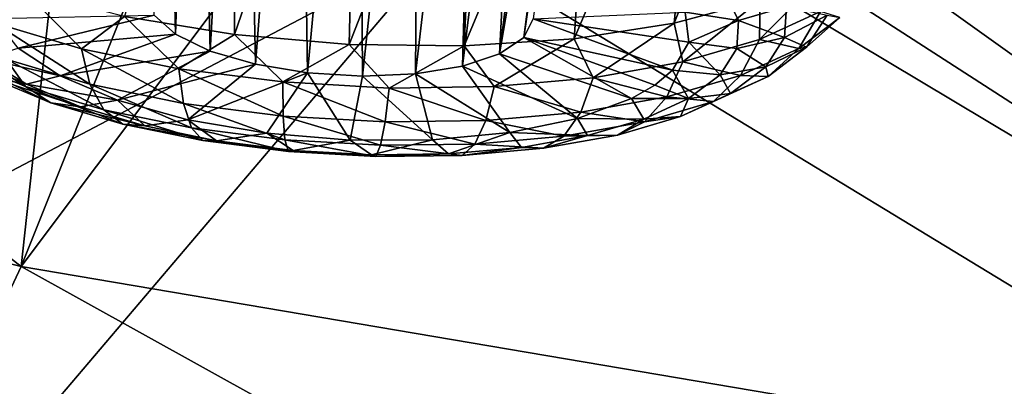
# Model space of a CAD drawing. Header units: metres. Extents: x -106 to 264, y -111 to 81.
# Tile 211 of 549: x 151.139 to 153.691, y 10.016 to 10.967. Entities that reach past the tile are written whole.
import ezdxf

# ---------------------------------------------------------------- set-up
doc = ezdxf.new("R2010")
doc.units = ezdxf.units.M
doc.layers.add('solid_20422013', color=7, linetype='CONTINUOUS')

msp = doc.modelspace()

# ---------------------------------------------------------------- linework, layer by layer
at = {"layer": 'solid_20422013'}
for points in [[(160.471771, 13.671695, 228.204758), (152.243195, 11.16824, 227.661499), (154.45195, 9.823441, 231.39682)], [(153.231979, 12.836421, 184.546555), (157.970215, 12.011442, 182.944122), (156.59581, 10.815054, 186.267227)], [(153.545593, 12.580326, 184.819702), (153.231979, 12.836421, 184.546555), (156.59581, 10.815054, 186.267227)], [(147.086685, 11.337947, 193.119965), (147.973724, 12.804389, 189.046768), (151.142365, 10.326962, 191.521591)], [(151.316467, 11.923849, 187.904587), (151.142365, 10.326962, 191.521591), (147.973724, 12.804389, 189.046768)], [(153.740204, 12.369159, 185.097061), (153.545593, 12.580326, 184.819702), (156.59581, 10.815054, 186.267227)], [(152.243195, 11.16824, 227.661499), (150.379654, 12.571733, 223.763138), (145.421387, 7.576031, 229.049728)], [(151.504211, 12.568588, 186.424881), (151.54248, 10.929262, 185.786972), (151.487213, 10.978547, 185.665436)], [(151.504211, 12.568588, 186.424881), (151.594513, 12.478607, 186.534851), (151.54248, 10.929262, 185.786972)], [(151.594513, 12.478607, 186.534851), (151.632385, 10.885674, 185.888321), (151.54248, 10.929262, 185.786972)], [(151.594513, 12.478607, 186.534851), (151.716812, 12.39077, 186.614395), (151.632385, 10.885674, 185.888321)], [(151.716812, 12.39077, 186.614395), (151.749664, 10.851315, 185.961258), (151.632385, 10.885674, 185.888321)], [(151.716812, 12.39077, 186.614395), (151.861816, 12.312206, 186.657944), (151.749664, 10.851315, 185.961258)], [(151.861816, 12.312206, 186.657944), (151.884796, 10.828966, 185.999878), (151.749664, 10.851315, 185.961258)], [(151.861816, 12.312206, 186.657944), (152.017883, 12.248735, 186.662918), (151.884796, 10.828966, 185.999878)], [(152.645279, 12.300327, 186.065201), (152.469254, 10.969625, 185.541855), (152.444946, 10.921063, 185.673401)], [(152.645279, 12.300327, 186.065201), (152.444946, 10.921063, 185.673401), (152.615891, 12.240902, 186.207596)], [(152.017883, 12.248735, 186.662918), (152.026855, 10.82044, 186.001053), (151.884796, 10.828966, 185.999878)], [(152.017883, 12.248735, 186.662918), (152.174698, 12.203687, 186.629837), (152.026855, 10.82044, 186.001053)], [(152.615891, 12.240902, 186.207596), (152.444946, 10.921063, 185.673401), (152.382187, 10.878862, 185.793945)], [(152.549789, 12.20036, 186.342728), (152.615891, 12.240902, 186.207596), (152.382187, 10.878862, 185.793945)], [(152.174698, 12.203687, 186.629837), (152.164307, 10.826427, 185.964691), (152.026855, 10.82044, 186.001053)], [(152.174698, 12.203687, 186.629837), (152.32225, 12.180297, 186.561615), (152.164307, 10.826427, 185.964691)], [(152.450027, 12.178964, 186.463196), (152.549789, 12.20036, 186.342728), (152.382187, 10.878862, 185.793945)], [(152.32225, 12.180297, 186.561615), (152.286041, 10.846442, 185.893753), (152.164307, 10.826427, 185.964691)], [(152.32225, 12.180297, 186.561615), (152.450027, 12.178964, 186.463196), (152.286041, 10.846442, 185.893753)], [(152.450027, 12.178964, 186.463196), (152.382187, 10.878862, 185.793945), (152.286041, 10.846442, 185.893753)], [(151.4104, 10.97577, 186.930023), (151.69516, 10.92868, 187.011398), (151.697083, 11.975579, 187.482285)], [(151.69516, 10.92868, 187.011398), (152.01532, 11.856295, 187.475189), (151.697083, 11.975579, 187.482285)], [(151.316467, 11.923849, 187.904587), (151.712387, 11.75531, 187.930038), (151.142365, 10.326962, 191.521591)], [(151.69516, 10.92868, 187.011398), (151.99295, 10.902705, 187.035217), (152.01532, 11.856295, 187.475189)], [(151.99295, 10.902705, 187.035217), (152.330444, 11.767406, 187.405548), (152.01532, 11.856295, 187.475189)], [(151.99295, 10.902705, 187.035217), (152.290771, 10.898979, 187.000427), (152.330444, 11.767406, 187.405548)], [(152.290771, 10.898979, 187.000427), (152.631271, 11.714826, 187.278671), (152.330444, 11.767406, 187.405548)], [(151.712387, 11.75531, 187.930038), (152.113892, 11.621739, 187.883499), (151.142365, 10.326962, 191.521591)], [(152.290771, 10.898979, 187.000427), (152.575607, 10.917666, 186.908539), (152.631271, 11.714826, 187.278671)], [(152.575607, 10.917666, 186.908539), (152.905487, 11.698224, 187.098587), (152.631271, 11.714826, 187.278671)], [(152.834991, 10.95795, 186.76358), (153.137634, 11.71841, 186.876617), (152.905487, 11.698224, 187.098587)], [(152.834991, 10.95795, 186.76358), (153.057617, 11.018067, 186.571884), (153.137634, 11.71841, 186.876617)], [(152.575607, 10.917666, 186.908539), (152.834991, 10.95795, 186.76358), (152.905487, 11.698224, 187.098587)], [(153.675568, 11.578297, 186.757492), (153.824448, 11.685196, 186.424896), (155.517624, 9.584321, 189.685715)], [(151.142365, 10.326962, 191.521591), (152.113892, 11.621739, 187.883499), (155.517624, 9.584321, 189.685715)], [(152.113892, 11.621739, 187.883499), (152.503052, 11.530193, 187.764069), (155.517624, 9.584321, 189.685715)], [(153.466888, 11.508484, 187.060455), (153.675568, 11.578297, 186.757492), (155.517624, 9.584321, 189.685715)], [(152.503052, 11.530193, 187.764069), (152.867279, 11.479884, 187.582581), (155.517624, 9.584321, 189.685715)], [(153.191803, 11.474411, 187.342148), (153.466888, 11.508484, 187.060455), (155.517624, 9.584321, 189.685715)], [(152.867279, 11.479884, 187.582581), (153.191803, 11.474411, 187.342148), (155.517624, 9.584321, 189.685715)], [(147.086685, 11.337947, 193.119965), (151.142365, 10.326962, 191.521591), (150.521027, 8.997822, 195.213425)], [(152.243195, 11.16824, 227.661499), (145.421387, 7.576031, 229.049728), (147.880646, 6.031472, 233.339905)], [(154.45195, 9.823441, 231.39682), (152.243195, 11.16824, 227.661499), (147.880646, 6.031472, 233.339905)], [(151.072678, 10.959197, 186.667892), (151.151138, 11.041917, 186.794632), (150.928711, 11.124228, 186.611145)], [(153.05632, 10.91577, 186.485153), (153.233749, 11.095394, 186.341843), (153.057617, 11.018067, 186.571884)], [(153.05632, 10.91577, 186.485153), (153.214127, 10.988327, 186.270401), (153.233749, 11.095394, 186.341843)], [(151.072678, 10.959197, 186.667892), (151.298874, 10.891864, 186.811356), (151.151138, 11.041917, 186.794632)], [(151.298874, 10.891864, 186.811356), (151.4104, 10.97577, 186.930023), (151.151138, 11.041917, 186.794632)], [(152.86322, 10.986434, 185.374252), (152.965973, 11.037407, 185.251541), (153.001556, 10.964621, 185.437927)], [(153.001556, 10.964621, 185.437927), (152.965973, 11.037407, 185.251541), (153.125641, 11.001529, 185.441742)], [(152.857407, 10.857742, 186.667786), (153.057617, 11.018067, 186.571884), (152.834991, 10.95795, 186.76358)], [(152.857407, 10.857742, 186.667786), (153.05632, 10.91577, 186.485153), (153.057617, 11.018067, 186.571884)], [(153.001556, 10.964621, 185.437927), (153.125641, 11.001529, 185.441742), (153.121078, 10.921122, 185.654205)], [(153.121078, 10.921122, 185.654205), (153.125641, 11.001529, 185.441742), (153.2314, 10.978919, 185.689697)], [(151.487213, 10.978547, 185.665436), (151.135223, 10.893323, 185.878326), (151.074677, 10.970167, 185.684998)], [(151.487213, 10.978547, 185.665436), (151.54248, 10.929262, 185.786972), (151.135223, 10.893323, 185.878326)], [(151.298874, 10.891864, 186.811356), (151.551514, 10.839978, 186.910172), (151.4104, 10.97577, 186.930023)], [(151.551514, 10.839978, 186.910172), (151.69516, 10.92868, 187.011398), (151.4104, 10.97577, 186.930023)], [(152.469254, 10.969625, 185.541855), (152.86322, 10.986434, 185.374252), (152.872803, 10.909126, 185.576447)], [(152.872803, 10.909126, 185.576447), (152.86322, 10.986434, 185.374252), (153.001556, 10.964621, 185.437927)], [(153.158066, 10.892315, 186.203995), (153.214127, 10.988327, 186.270401), (153.05632, 10.91577, 186.485153)], [(153.121078, 10.921122, 185.654205), (153.2314, 10.978919, 185.689697), (153.178146, 10.8955, 185.917389)], [(153.158066, 10.892315, 186.203995), (153.264221, 10.973187, 185.975082), (153.214127, 10.988327, 186.270401)], [(153.178146, 10.8955, 185.917389), (153.264221, 10.973187, 185.975082), (153.158066, 10.892315, 186.203995)], [(153.2314, 10.978919, 185.689697), (153.264221, 10.973187, 185.975082), (153.178146, 10.8955, 185.917389)], [(151.320679, 10.799773, 186.722961), (151.298874, 10.891864, 186.811356), (151.072678, 10.959197, 186.667892)], [(151.103668, 10.864369, 186.585312), (151.320679, 10.799773, 186.722961), (151.072678, 10.959197, 186.667892)], [(152.444946, 10.921063, 185.673401), (152.469254, 10.969625, 185.541855), (152.830887, 10.835761, 185.775955)], [(152.469254, 10.969625, 185.541855), (152.872803, 10.909126, 185.576447), (152.830887, 10.835761, 185.775955)], [(152.625061, 10.816476, 186.811279), (152.834991, 10.95795, 186.76358), (152.575607, 10.917666, 186.908539)], [(152.625061, 10.816476, 186.811279), (152.857407, 10.857742, 186.667786), (152.834991, 10.95795, 186.76358)], [(152.872803, 10.909126, 185.576447), (153.001556, 10.964621, 185.437927), (152.997482, 10.892702, 185.627975)], [(152.997482, 10.892702, 185.627975), (153.001556, 10.964621, 185.437927), (153.121078, 10.921122, 185.654205)], [(151.153763, 10.79354, 186.489166), (151.103668, 10.864369, 186.585312), (150.92038, 10.941305, 186.410126)], [(150.982025, 10.865626, 186.325027), (151.153763, 10.79354, 186.489166), (150.92038, 10.941305, 186.410126)], [(151.54248, 10.929262, 185.786972), (151.243271, 10.821321, 186.051788), (151.135223, 10.893323, 185.878326)], [(151.54248, 10.929262, 185.786972), (151.632385, 10.885674, 185.888321), (151.243271, 10.821321, 186.051788)], [(151.551514, 10.839978, 186.910172), (151.820892, 10.805537, 186.960541), (151.69516, 10.92868, 187.011398)], [(151.820892, 10.805537, 186.960541), (151.99295, 10.902705, 187.035217), (151.69516, 10.92868, 187.011398)], [(151.820892, 10.805537, 186.960541), (152.096634, 10.789862, 186.960526), (151.99295, 10.902705, 187.035217)], [(152.096634, 10.789862, 186.960526), (152.290771, 10.898979, 187.000427), (151.99295, 10.902705, 187.035217)], [(152.096634, 10.789862, 186.960526), (152.368179, 10.793555, 186.910126), (152.290771, 10.898979, 187.000427)], [(152.368179, 10.793555, 186.910126), (152.575607, 10.917666, 186.908539), (152.290771, 10.898979, 187.000427)], [(152.368179, 10.793555, 186.910126), (152.625061, 10.816476, 186.811279), (152.575607, 10.917666, 186.908539)], [(152.382187, 10.878862, 185.793945), (152.444946, 10.921063, 185.673401), (152.724701, 10.762862, 185.983871)], [(152.444946, 10.921063, 185.673401), (152.830887, 10.835761, 185.775955), (152.785233, 10.797665, 185.883148)], [(152.444946, 10.921063, 185.673401), (152.785233, 10.797665, 185.883148), (152.724701, 10.762862, 185.983871)], [(152.872803, 10.909126, 185.576447), (152.953903, 10.824416, 185.814362), (152.830887, 10.835761, 185.775955)], [(153.006683, 10.822707, 186.410019), (153.05632, 10.91577, 186.485153), (152.857407, 10.857742, 186.667786)], [(152.872803, 10.909126, 185.576447), (152.997482, 10.892702, 185.627975), (152.953903, 10.824416, 185.814362)], [(152.997482, 10.892702, 185.627975), (153.121078, 10.921122, 185.654205), (153.072342, 10.844775, 185.862595)], [(153.006683, 10.822707, 186.410019), (153.158066, 10.892315, 186.203995), (153.05632, 10.91577, 186.485153)], [(153.121078, 10.921122, 185.654205), (153.178146, 10.8955, 185.917389), (153.072342, 10.844775, 185.862595)], [(151.156158, 10.799962, 186.148041), (151.062408, 10.817434, 186.235657), (150.94017, 10.891455, 186.059006)], [(151.046814, 10.866168, 185.990036), (151.156158, 10.799962, 186.148041), (150.94017, 10.891455, 186.059006)], [(151.135223, 10.893323, 185.878326), (151.243271, 10.821321, 186.051788), (151.046814, 10.866168, 185.990036)], [(151.632385, 10.885674, 185.888321), (151.392654, 10.758265, 186.195511), (151.243271, 10.821321, 186.051788)], [(151.563049, 10.749997, 186.817764), (151.551514, 10.839978, 186.910172), (151.298874, 10.891864, 186.811356)], [(151.320679, 10.799773, 186.722961), (151.563049, 10.749997, 186.817764), (151.298874, 10.891864, 186.811356)], [(151.632385, 10.885674, 185.888321), (151.749664, 10.851315, 185.961258), (151.392654, 10.758265, 186.195511)], [(152.286041, 10.846442, 185.893753), (152.382187, 10.878862, 185.793945), (152.584564, 10.71123, 186.140854)], [(152.382187, 10.878862, 185.793945), (152.724701, 10.762862, 185.983871), (152.584564, 10.71123, 186.140854)], [(152.997482, 10.892702, 185.627975), (153.072342, 10.844775, 185.862595), (152.953903, 10.824416, 185.814362)], [(153.07869, 10.819724, 186.131882), (153.158066, 10.892315, 186.203995), (153.006683, 10.822707, 186.410019)], [(153.072342, 10.844775, 185.862595), (153.178146, 10.8955, 185.917389), (153.07869, 10.819724, 186.131882)], [(153.07869, 10.819724, 186.131882), (153.178146, 10.8955, 185.917389), (153.158066, 10.892315, 186.203995)], [(151.219604, 10.75146, 186.385895), (151.153763, 10.79354, 186.489166), (150.982025, 10.865626, 186.325027)], [(151.062408, 10.817434, 186.235657), (151.219604, 10.75146, 186.385895), (150.982025, 10.865626, 186.325027)], [(151.243271, 10.821321, 186.051788), (151.156158, 10.799962, 186.148041), (151.046814, 10.866168, 185.990036)], [(151.357101, 10.733014, 186.618134), (151.320679, 10.799773, 186.722961), (151.103668, 10.864369, 186.585312)], [(151.153763, 10.79354, 186.489166), (151.357101, 10.733014, 186.618134), (151.103668, 10.864369, 186.585312)], [(151.749664, 10.851315, 185.961258), (151.57489, 10.707746, 186.30127), (151.392654, 10.758265, 186.195511)], [(151.749664, 10.851315, 185.961258), (151.884796, 10.828966, 185.999878), (151.57489, 10.707746, 186.30127)], [(152.164307, 10.826427, 185.964691), (152.286041, 10.846442, 185.893753), (152.409363, 10.674816, 186.263016)], [(152.286041, 10.846442, 185.893753), (152.584564, 10.71123, 186.140854), (152.409363, 10.674816, 186.263016)], [(152.815857, 10.767038, 186.58522), (152.857407, 10.857742, 186.667786), (152.625061, 10.816476, 186.811279)], [(152.815857, 10.767038, 186.58522), (153.006683, 10.822707, 186.410019), (152.857407, 10.857742, 186.667786)], [(151.243271, 10.821321, 186.051788), (151.392654, 10.758265, 186.195511), (151.156158, 10.799962, 186.148041)], [(151.821472, 10.716955, 186.866089), (151.820892, 10.805537, 186.960541), (151.551514, 10.839978, 186.910172)], [(151.563049, 10.749997, 186.817764), (151.821472, 10.716955, 186.866089), (151.551514, 10.839978, 186.910172)], [(151.884796, 10.828966, 185.999878), (151.779587, 10.672643, 186.363068), (151.57489, 10.707746, 186.30127)], [(151.884796, 10.828966, 185.999878), (151.995056, 10.654957, 186.37738), (151.779587, 10.672643, 186.363068)], [(151.884796, 10.828966, 185.999878), (152.026855, 10.82044, 186.001053), (151.995056, 10.654957, 186.37738)], [(152.026855, 10.82044, 186.001053), (152.209045, 10.655696, 186.343384), (151.995056, 10.654957, 186.37738)], [(152.026855, 10.82044, 186.001053), (152.164307, 10.826427, 185.964691), (152.209045, 10.655696, 186.343384)], [(152.164307, 10.826427, 185.964691), (152.409363, 10.674816, 186.263016), (152.209045, 10.655696, 186.343384)], [(152.785233, 10.797665, 185.883148), (152.830887, 10.835761, 185.775955), (152.872482, 10.762386, 185.989944)], [(152.936844, 10.754503, 186.324921), (153.006683, 10.822707, 186.410019), (152.815857, 10.767038, 186.58522)], [(152.830887, 10.835761, 185.775955), (152.953903, 10.824416, 185.814362), (152.872482, 10.762386, 185.989944)], [(152.872482, 10.762386, 185.989944), (152.953903, 10.824416, 185.814362), (152.981323, 10.775424, 186.058899)], [(152.936844, 10.754503, 186.324921), (153.07869, 10.819724, 186.131882), (153.006683, 10.822707, 186.410019)], [(152.981323, 10.775424, 186.058899), (153.07869, 10.819724, 186.131882), (152.936844, 10.754503, 186.324921)], [(152.953903, 10.824416, 185.814362), (153.072342, 10.844775, 185.862595), (152.981323, 10.775424, 186.058899)], [(152.981323, 10.775424, 186.058899), (153.072342, 10.844775, 185.862595), (153.07869, 10.819724, 186.131882)], [(151.296753, 10.740952, 186.28241), (151.219604, 10.75146, 186.385895), (151.062408, 10.817434, 186.235657)], [(151.156158, 10.799962, 186.148041), (151.296753, 10.740952, 186.28241), (151.062408, 10.817434, 186.235657)], [(151.392654, 10.758265, 186.195511), (151.296753, 10.740952, 186.28241), (151.156158, 10.799962, 186.148041)], [(151.584198, 10.686376, 186.70697), (151.563049, 10.749997, 186.817764), (151.320679, 10.799773, 186.722961)], [(151.357101, 10.733014, 186.618134), (151.584198, 10.686376, 186.70697), (151.320679, 10.799773, 186.722961)], [(152.086014, 10.701918, 186.866074), (152.096634, 10.789862, 186.960526), (151.820892, 10.805537, 186.960541)], [(151.821472, 10.716955, 186.866089), (152.086014, 10.701918, 186.866074), (151.820892, 10.805537, 186.960541)], [(152.592941, 10.727449, 186.722885), (152.625061, 10.816476, 186.811279), (152.368179, 10.793555, 186.910126)], [(152.592941, 10.727449, 186.722885), (152.815857, 10.767038, 186.58522), (152.625061, 10.816476, 186.811279)], [(152.724701, 10.762862, 185.983871), (152.785233, 10.797665, 185.883148), (152.872482, 10.762386, 185.989944)], [(151.405685, 10.696066, 186.503922), (151.357101, 10.733014, 186.618134), (151.153763, 10.79354, 186.489166)], [(151.219604, 10.75146, 186.385895), (151.405685, 10.696066, 186.503922), (151.153763, 10.79354, 186.489166)], [(152.086014, 10.701918, 186.866074), (152.346512, 10.705461, 186.817719), (152.096634, 10.789862, 186.960526)], [(152.346512, 10.705461, 186.817719), (152.368179, 10.793555, 186.910126), (152.096634, 10.789862, 186.960526)], [(152.346512, 10.705461, 186.817719), (152.592941, 10.727449, 186.722885), (152.368179, 10.793555, 186.910126)], [(152.851501, 10.715733, 186.235565), (152.981323, 10.775424, 186.058899), (152.936844, 10.754503, 186.324921)], [(152.872482, 10.762386, 185.989944), (152.981323, 10.775424, 186.058899), (152.851501, 10.715733, 186.235565)], [(151.463196, 10.691405, 186.387985), (151.405685, 10.696066, 186.503922), (151.219604, 10.75146, 186.385895)], [(151.296753, 10.740952, 186.28241), (151.463196, 10.691405, 186.387985), (151.219604, 10.75146, 186.385895)], [(151.392654, 10.758265, 186.195511), (151.463196, 10.691405, 186.387985), (151.296753, 10.740952, 186.28241)], [(151.392654, 10.758265, 186.195511), (151.57489, 10.707746, 186.30127), (151.463196, 10.691405, 186.387985)], [(151.826324, 10.655416, 186.752243), (151.821472, 10.716955, 186.866089), (151.563049, 10.749997, 186.817764)], [(151.584198, 10.686376, 186.70697), (151.826324, 10.655416, 186.752243), (151.563049, 10.749997, 186.817764)], [(152.584564, 10.71123, 186.140854), (152.724701, 10.762862, 185.983871), (152.756363, 10.708997, 186.147949)], [(152.758057, 10.702343, 186.489075), (152.815857, 10.767038, 186.58522), (152.592941, 10.727449, 186.722885)], [(152.724701, 10.762862, 185.983871), (152.872482, 10.762386, 185.989944), (152.756363, 10.708997, 186.147949)], [(152.756363, 10.708997, 186.147949), (152.872482, 10.762386, 185.989944), (152.851501, 10.715733, 186.235565)], [(152.758057, 10.702343, 186.489075), (152.936844, 10.754503, 186.324921), (152.815857, 10.767038, 186.58522)], [(152.851501, 10.715733, 186.235565), (152.936844, 10.754503, 186.324921), (152.758057, 10.702343, 186.489075)], [(151.613525, 10.653381, 186.58522), (151.584198, 10.686376, 186.70697), (151.357101, 10.733014, 186.618134)], [(151.405685, 10.696066, 186.503922), (151.613525, 10.653381, 186.58522), (151.357101, 10.733014, 186.618134)], [(152.549194, 10.665249, 186.618073), (152.592941, 10.727449, 186.722885), (152.346512, 10.705461, 186.817719)], [(152.549194, 10.665249, 186.618073), (152.758057, 10.702343, 186.489075), (152.592941, 10.727449, 186.722885)], [(151.649094, 10.653228, 186.460693), (151.613525, 10.653381, 186.58522), (151.405685, 10.696066, 186.503922)], [(151.463196, 10.691405, 186.387985), (151.649094, 10.653228, 186.460693), (151.405685, 10.696066, 186.503922)], [(151.57489, 10.707746, 186.30127), (151.649094, 10.653228, 186.460693), (151.463196, 10.691405, 186.387985)], [(151.57489, 10.707746, 186.30127), (151.779587, 10.672643, 186.363068), (151.649094, 10.653228, 186.460693)], [(152.074203, 10.641325, 186.752228), (152.086014, 10.701918, 186.866074), (151.821472, 10.716955, 186.866089)], [(151.826324, 10.655416, 186.752243), (152.074203, 10.641325, 186.752228), (151.821472, 10.716955, 186.866089)], [(152.074203, 10.641325, 186.752228), (152.318283, 10.644646, 186.706924), (152.086014, 10.701918, 186.866074)], [(152.318283, 10.644646, 186.706924), (152.346512, 10.705461, 186.817719), (152.086014, 10.701918, 186.866074)], [(152.318283, 10.644646, 186.706924), (152.549194, 10.665249, 186.618073), (152.346512, 10.705461, 186.817719)], [(152.409363, 10.674816, 186.263016), (152.584564, 10.71123, 186.140854), (152.610016, 10.666299, 186.282349)], [(152.687866, 10.667994, 186.385818), (152.758057, 10.702343, 186.489075), (152.549194, 10.665249, 186.618073)], [(152.584564, 10.71123, 186.140854), (152.756363, 10.708997, 186.147949), (152.610016, 10.666299, 186.282349)], [(152.610016, 10.666299, 186.282349), (152.756363, 10.708997, 186.147949), (152.687866, 10.667994, 186.385818)], [(152.687866, 10.667994, 186.385818), (152.851501, 10.715733, 186.235565), (152.758057, 10.702343, 186.489075)], [(152.756363, 10.708997, 186.147949), (152.851501, 10.715733, 186.235565), (152.687866, 10.667994, 186.385818)], [(151.835144, 10.625047, 186.626663), (151.826324, 10.655416, 186.752243), (151.584198, 10.686376, 186.70697)], [(151.613525, 10.653381, 186.58522), (151.835144, 10.625047, 186.626663), (151.584198, 10.686376, 186.70697)], [(151.779587, 10.672643, 186.363068), (151.847305, 10.627884, 186.497757), (151.649094, 10.653228, 186.460693)], [(151.779587, 10.672643, 186.363068), (151.995056, 10.654957, 186.37738), (151.847305, 10.627884, 186.497757)], [(152.209045, 10.655696, 186.343384), (152.409363, 10.674816, 186.263016), (152.250015, 10.619067, 186.460663)], [(152.409363, 10.674816, 186.263016), (152.439026, 10.635933, 186.387924), (152.250015, 10.619067, 186.460663)], [(152.409363, 10.674816, 186.263016), (152.610016, 10.666299, 186.282349), (152.439026, 10.635933, 186.387924)], [(152.439026, 10.635933, 186.387924), (152.610016, 10.666299, 186.282349), (152.496704, 10.634046, 186.50386)], [(152.496704, 10.634046, 186.50386), (152.687866, 10.667994, 186.385818), (152.549194, 10.665249, 186.618073)], [(152.610016, 10.666299, 186.282349), (152.687866, 10.667994, 186.385818), (152.496704, 10.634046, 186.50386)], [(151.847305, 10.627884, 186.497757), (151.835144, 10.625047, 186.626663), (151.613525, 10.653381, 186.58522)], [(151.649094, 10.653228, 186.460693), (151.847305, 10.627884, 186.497757), (151.613525, 10.653381, 186.58522)], [(152.061996, 10.61215, 186.626648), (152.074203, 10.641325, 186.752228), (151.826324, 10.655416, 186.752243)], [(151.835144, 10.625047, 186.626663), (152.061996, 10.61215, 186.626648), (151.826324, 10.655416, 186.752243)], [(151.995056, 10.654957, 186.37738), (152.050217, 10.61635, 186.497757), (151.847305, 10.627884, 186.497757)], [(151.995056, 10.654957, 186.37738), (152.209045, 10.655696, 186.343384), (152.050217, 10.61635, 186.497757)], [(152.209045, 10.655696, 186.343384), (152.250015, 10.619067, 186.460663), (152.050217, 10.61635, 186.497757)], [(152.061996, 10.61215, 186.626648), (152.285385, 10.61519, 186.58519), (152.074203, 10.641325, 186.752228)], [(152.285385, 10.61519, 186.58519), (152.318283, 10.644646, 186.706924), (152.074203, 10.641325, 186.752228)], [(152.285385, 10.61519, 186.58519), (152.496704, 10.634046, 186.50386), (152.318283, 10.644646, 186.706924)], [(152.496704, 10.634046, 186.50386), (152.549194, 10.665249, 186.618073), (152.318283, 10.644646, 186.706924)], [(151.847305, 10.627884, 186.497757), (152.050217, 10.61635, 186.497757), (151.835144, 10.625047, 186.626663)], [(152.050217, 10.61635, 186.497757), (152.061996, 10.61215, 186.626648), (151.835144, 10.625047, 186.626663)], [(152.050217, 10.61635, 186.497757), (152.250015, 10.619067, 186.460663), (152.061996, 10.61215, 186.626648)], [(152.250015, 10.619067, 186.460663), (152.285385, 10.61519, 186.58519), (152.061996, 10.61215, 186.626648)], [(152.250015, 10.619067, 186.460663), (152.439026, 10.635933, 186.387924), (152.285385, 10.61519, 186.58519)], [(152.439026, 10.635933, 186.387924), (152.496704, 10.634046, 186.50386), (152.285385, 10.61519, 186.58519)], [(150.521027, 8.997822, 195.213425), (151.142365, 10.326962, 191.521591), (154.742996, 8.327642, 193.17627)], [(151.142365, 10.326962, 191.521591), (155.517624, 9.584321, 189.685715), (154.742996, 8.327642, 193.17627)]]:
    msp.add_3dface(points, dxfattribs=at)

doc.saveas('drawing.dxf')
